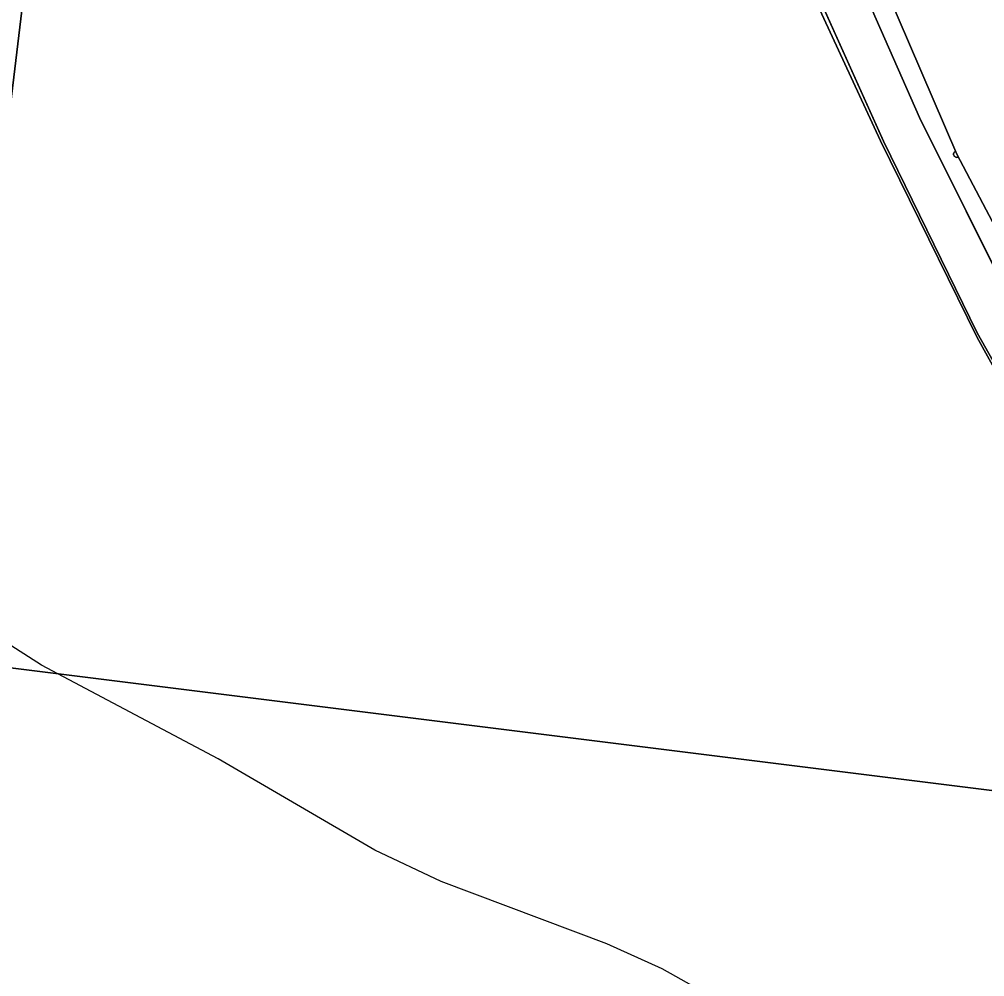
# Model space of a CAD drawing. Extents: x -645676 to -642474, y -1077513 to -1072613.
# Drawn here: x -644720.1 to -644570.9, y -1074303.8 to -1074155.6 of the extents above; entities that cross this region are included whole.
import ezdxf

# ---------------------------------------------------------------- set-up
doc = ezdxf.new("R2010")
doc.units = 0
for name, color, linetype in [('KN', 7, 'Continuous'), ('KULTURY_STAV', 7, 'Continuous'), ('Obvod_KP_', 7, 'Continuous'), ('OBVOD_PU', 7, 'Continuous'), ('Silnice_II__t__dy_a_III__t__dy', 7, 'Continuous'), ('VRSTEVNICE', 7, 'Continuous')]:
    doc.layers.add(name, color=color, linetype=linetype)

msp = doc.modelspace()

# ---------------------------------------------------------------- linework, layer by layer
at = {"layer": 'KN'}
for points in [[(-644718, -1074139.64), (-644722.14, -1074174), (-644790.7, -1074158.43), (-644795.34, -1074157.38), (-644815.93, -1074152.3), (-644814.97, -1074126.78)], [(-644575.18, -1074176.48), (-644575.19, -1074176.48), (-644575.19, -1074176.49), (-644575.19, -1074176.5), (-644575.18, -1074176.5), (-644574.95, -1074176.93), (-644575.01, -1074176.96), (-644575.09, -1074176.98), (-644575.18, -1074176.99), (-644575.27, -1074176.98), (-644575.35, -1074176.96), (-644575.43, -1074176.92), (-644575.5, -1074176.87), (-644575.56, -1074176.81), (-644575.61, -1074176.74), (-644575.65, -1074176.66), (-644575.67, -1074176.58), (-644575.68, -1074176.49), (-644575.67, -1074176.4), (-644575.65, -1074176.32), (-644575.61, -1074176.24), (-644575.56, -1074176.17), (-644575.5, -1074176.11), (-644575.43, -1074176.06), (-644575.38, -1074176.03)], [(-644575.18, -1074176.5), (-644575.19, -1074176.5), (-644575.19, -1074176.49), (-644575.19, -1074176.48), (-644575.18, -1074176.48), (-644575.18, -1074176.49)], [(-644539.9, -1074259.03), (-644536.18, -1074263.62), (-644576.1, -1074320.33), (-644590.61, -1074358.79), (-644591.36, -1074358.74), (-644593.02, -1074358.85), (-644587.47, -1074344.33), (-644627.54, -1074338.97), (-644645.71, -1074336.54), (-644662.99, -1074334.23), (-644699.27, -1074329.37), (-644736.38, -1074324.4), (-644756.21, -1074321.75), (-644749.84, -1074296.19), (-644746.58, -1074283.11), (-644743.77, -1074271.82), (-644739.27, -1074253.76), (-644551.61, -1074277.21)]]:
    msp.add_lwpolyline(points, close=True, dxfattribs=at)
for points in [[(-644605.5, -1074134.41), (-644587, -1074174.41), (-644572.02, -1074204.88), (-644555.38, -1074234.91), (-644539.9, -1074259.03), (-644551.61, -1074277.21), (-644739.27, -1074253.76), (-644737.8, -1074247.86), (-644732.37, -1074223.41), (-644727.44, -1074199), (-644722.14, -1074174), (-644718, -1074139.64)], [(-644555.38, -1074234.91), (-644572.02, -1074204.88), (-644587, -1074174.41), (-644605.5, -1074134.41)], [(-644593.25, -1074134.38), (-644575.38, -1074176.03), (-644575.43, -1074176.06), (-644575.5, -1074176.11), (-644575.56, -1074176.17), (-644575.61, -1074176.24), (-644575.65, -1074176.32), (-644575.67, -1074176.4), (-644575.68, -1074176.49), (-644575.67, -1074176.58), (-644575.65, -1074176.66), (-644575.61, -1074176.74), (-644575.56, -1074176.81), (-644575.5, -1074176.87), (-644575.43, -1074176.92), (-644575.35, -1074176.96), (-644575.27, -1074176.98), (-644575.18, -1074176.99), (-644575.09, -1074176.98), (-644575.01, -1074176.96), (-644574.95, -1074176.93), (-644544.31, -1074235.07)], [(-644566.49, -1074199.8), (-644580.93, -1074170.81), (-644594.92, -1074139.06)], [(-644594.92, -1074139.06), (-644580.93, -1074170.81), (-644566.49, -1074199.8)], [(-644553.78, -1074236.5), (-644572.04, -1074204.13), (-644586.53, -1074174.5), (-644601.29, -1074141.55)], [(-644601.29, -1074141.55), (-644586.53, -1074174.5), (-644572.04, -1074204.13), (-644553.78, -1074236.5)]]:
    msp.add_lwpolyline(points, dxfattribs=at)
at = {"layer": 'KULTURY_STAV'}
for points in [[(-644605.5, -1074134.41), (-644587, -1074174.41), (-644572.02, -1074204.88), (-644555.38, -1074234.91), (-644539.9, -1074259.03), (-644551.61, -1074277.21), (-644739.27, -1074253.76), (-644737.8, -1074247.86), (-644732.37, -1074223.41), (-644727.44, -1074199), (-644722.14, -1074174), (-644790.7, -1074158.43), (-644795.34, -1074157.38), (-644815.93, -1074152.3)], [(-644555.38, -1074234.91), (-644572.02, -1074204.88), (-644587, -1074174.41), (-644605.5, -1074134.41)], [(-644593.45, -1074133.92), (-644575.18, -1074176.49), (-644549.56, -1074225.11)], [(-644544.08, -1074235.51), (-644575.18, -1074176.49), (-644593.45, -1074133.92)], [(-644739.27, -1074253.76), (-644576.64, -1074274.08), (-644570.13, -1074274.9)]]:
    msp.add_lwpolyline(points, dxfattribs=at)
at = {"layer": 'Obvod_KP_'}
msp.add_lwpolyline([(-644593.45, -1074133.92), (-644575.18, -1074176.49), (-644544.08, -1074235.51)], dxfattribs=at)
at = {"layer": 'OBVOD_PU'}
msp.add_lwpolyline([(-644593.45, -1074133.92), (-644575.18, -1074176.49), (-644544.08, -1074235.51)], dxfattribs=at)
at = {"layer": 'Silnice_II__t__dy_a_III__t__dy'}
for p, q in [((-644594.92, -1074139.06), (-644580.93, -1074170.81)), ((-644586.53, -1074174.5), (-644601.29, -1074141.55)), ((-644580.93, -1074170.81), (-644566.5, -1074199.8)), ((-644572.04, -1074204.13), (-644586.53, -1074174.5)), ((-644553.78, -1074236.5), (-644572.04, -1074204.13))]:
    msp.add_line(p, q, dxfattribs=at)
at = {"layer": 'VRSTEVNICE'}
msp.add_lwpolyline([(-644567.17, -1074334.58), (-644603.49, -1074312.22), (-644620.72, -1074302.54), (-644629.27, -1074298.69), (-644654.9, -1074289.01), (-644665.16, -1074284.17), (-644689.37, -1074270.06), (-644716.71, -1074255.54), (-644730.1, -1074246.99), (-644741.5, -1074238.73), (-644768.7, -1074216.51), (-644778.95, -1074207.26), (-644795.9, -1074189.45), (-644816.68, -1074155.75), (-644822.89, -1074154.19)], dxfattribs=at)

doc.saveas('drawing.dxf')
